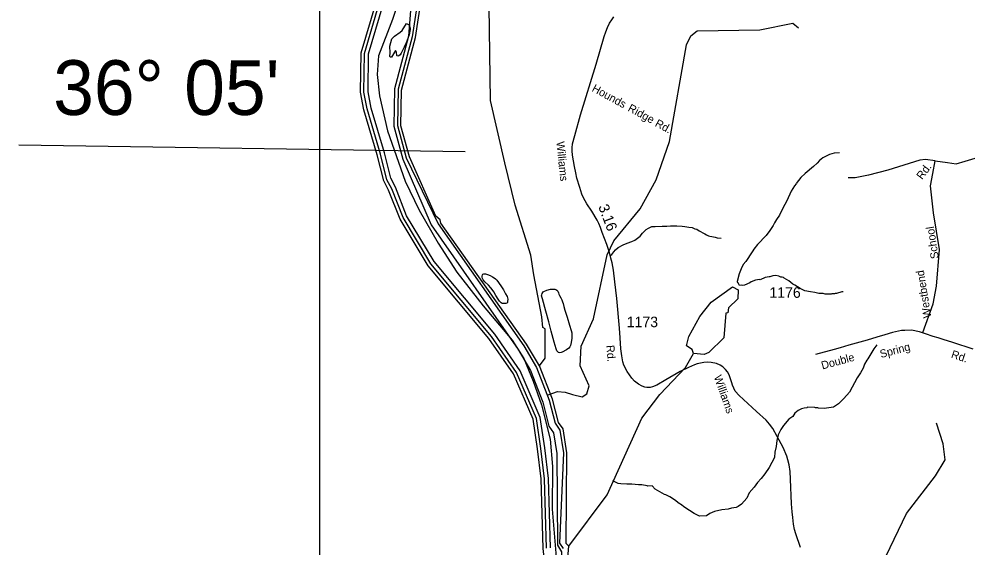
# Model space of a CAD drawing. Extents: x 1547597 to 1699558, y 810033 to 920809.
# Drawn here: x 1547597 to 1558854, y 847304 to 853577 of the extents above; entities that cross this region are included whole.
import ezdxf

# ---------------------------------------------------------------- set-up
doc = ezdxf.new("R2010")
doc.units = 0
for name, color, linetype in [('Exist Boundary Political CountyLine', 7, 'Continuous'), ('Exist Hydrographic Bay Label', 7, 'Continuous'), ('Exist Hydrographic Buffer Line', 7, 'Continuous'), ('Exist Hydrographic Misc Water Feature', 7, 'Continuous'), ('Exist Hydrographic Pond Under 1500 Sq Ft', 7, 'Continuous'), ('Exist Road Non-System Type 51', 7, 'Continuous'), ('Exist Road Non-System Type 51 Label', 7, 'Continuous'), ('Exist Road Secondary Mileage Hundredths English Label', 7, 'Continuous'), ('Exist Road Secondary Type 51 Attributed', 7, 'Continuous'), ('Exist Road Secondary Type 51 Label', 7, 'Continuous'), ('Exist Road Secondary Type 51 Number Label', 7, 'Continuous'), ('Map Preparation Inset Cut Line', 7, 'Continuous'), ('Map Preparation Longitude Latitude Label', 7, 'Continuous'), ('Map Preparation Longitude Latitude Lines', 7, 'Continuous')]:
    doc.layers.add(name, color=color, linetype=linetype)

msp = doc.modelspace()

# ---------------------------------------------------------------- linework, layer by layer
at = {"layer": 'Exist Boundary Political CountyLine'}
msp.add_lwpolyline([(1552117, 853841), (1552031, 853572), (1551864, 853140), (1551850, 852919), (1551877, 852665), (1551974, 852249), (1552182, 851650), (1552349, 851305), (1552576, 850916), (1552794, 850571), (1553107, 850171), (1553452, 849761), (1553590, 849545), (1553703, 849276), (1553800, 848995), (1553903, 848585), (1553932, 848261), (1553927, 847754), (1553984, 847090)], dxfattribs=at)
at = {"layer": 'Exist Hydrographic Bay Label'}
msp.add_line((1553930, 849062), (1553778, 849456), dxfattribs=at)
for points in [[(1553778, 849456), (1553623, 849715), (1552604, 851150), (1552596, 851193), (1552547, 851234), (1552233, 851939), (1552130, 852309), (1552137, 852732), (1552305, 853356), (1552370, 853772), (1552372, 854405), (1552342, 854655), (1552326, 854688), (1552233, 855150), (1552235, 855757), (1552341, 856172), (1552529, 856480), (1552800, 856750), (1552977, 856871), (1553389, 857083), (1553795, 857459), (1554054, 857982), (1554534, 859374), (1554564, 859682)], [(1553754, 848471), (1553701, 848824), (1553468, 849360), (1553174, 849783), (1552454, 850645), (1552121, 851200), (1551985, 851544), (1551928, 851653), (1551850, 851963), (1551691, 852498), (1551653, 852706), (1551660, 853175), (1551836, 853772), (1551900, 854103), (1551931, 854503), (1551914, 855012), (1551837, 855388), (1551807, 855631), (1551822, 856005), (1551952, 856314), (1552164, 856592), (1552216, 856693)], [(1554127, 847315), (1554095, 847348), (1554103, 848425), (1554058, 848708), (1554001, 848785), (1553930, 849062)], [(1554605, 841629), (1554590, 841731), (1554340, 842311), (1554102, 843064), (1553969, 843592), (1553944, 843616), (1553868, 844067), (1553888, 844808), (1553963, 845326), (1554016, 846050), (1553948, 846517), (1553924, 846593), (1553918, 846718), (1553855, 846963), (1553819, 847288), (1553798, 848113), (1553754, 848471)], [(1554212, 845245), (1554235, 846223), (1554108, 847131), (1554127, 847315)]]:
    msp.add_lwpolyline(points, dxfattribs=at)
at = {"layer": 'Exist Hydrographic Buffer Line'}
for points in [[(1553859, 847291), (1553838, 848114), (1553794, 848476), (1553741, 848830), (1553505, 849376), (1553207, 849806), (1552487, 850668), (1552157, 851217), (1552023, 851558), (1551966, 851668), (1551889, 851973), (1551730, 852508), (1551693, 852709), (1551700, 853169), (1551875, 853761)], [(1553907, 847294), (1553886, 848117), (1553841, 848483), (1553787, 848843), (1553547, 849399), (1553245, 849835), (1552526, 850696), (1552200, 851238), (1552066, 851578), (1552011, 851685), (1551935, 851986), (1551777, 852519), (1551741, 852713), (1551748, 853162), (1551921, 853750)], [(1552252, 853775), (1552223, 853373), (1552055, 852749), (1552046, 852304), (1552153, 851913), (1552490, 851130)], [(1552330, 853775), (1552266, 853364), (1552099, 852743), (1552090, 852310), (1552195, 851929), (1552573, 851142)], [(1552490, 851130), (1553522, 849650), (1553670, 849403), (1553816, 849025), (1553889, 848741), (1553944, 848661), (1553983, 848417), (1553992, 847328), (1554040, 847246), (1554044, 847120), (1554115, 846216), (1554112, 846123)], [(1552573, 851142), (1553590, 849693), (1553742, 849438), (1553892, 849050), (1553963, 848775), (1554020, 848692), (1554063, 848422), (1554015, 847349), (1554059, 847287)]]:
    msp.add_lwpolyline(points, dxfattribs=at)
at = {"layer": 'Exist Hydrographic Misc Water Feature'}
for points in [[(1553778, 849456), (1553845, 849547), (1553843, 849898), (1553818, 849914), (1553804, 850040), (1553711, 850539), (1553675, 850770), (1553490, 851366), (1553367, 851870), (1553194, 852609), (1553178, 853726), (1553065, 854453), (1552890, 855031)], [(1552200, 853522), (1552229, 853507), (1552240, 853467), (1552240, 853451), (1552228, 853387), (1552194, 853292), (1552171, 853242), (1552135, 853171), (1552123, 853153), (1552109, 853139), (1552097, 853135), (1552089, 853139), (1552085, 853145), (1552079, 853181), (1552067, 853202), (1552021, 853122), (1552008, 853124), (1552000, 853132), (1552005, 853174), (1552002, 853254), (1552025, 853342), (1552055, 853374), (1552122, 853419), (1552146, 853440), (1552200, 853522)], [(1553881, 849112), (1553991, 849152), (1554082, 849146), (1554169, 849115), (1554282, 849090), (1554339, 849123), (1554366, 849221), (1554261, 849456), (1554273, 849689), (1554420, 850014), (1554582, 850776), (1554660, 850941), (1554974, 851322), (1555163, 851667), (1555321, 852123), (1555522, 853271), (1555574, 853378), (1555650, 853436), (1556392, 853450), (1556785, 853528), (1556854, 853471)], [(1557340, 851986), (1557276, 851983), (1557222, 851969), (1557141, 851928), (1557103, 851897), (1557074, 851865), (1557031, 851825), (1556931, 851743), (1556882, 851696), (1556826, 851624)], [(1556826, 851620), (1556804, 851596), (1556765, 851531), (1556712, 851418), (1556665, 851330), (1556626, 851246), (1556592, 851196), (1556568, 851156), (1556553, 851122), (1556514, 851063), (1556467, 851007), (1556364, 850897), (1556321, 850841), (1556311, 850821), (1556303, 850813), (1556227, 850698), (1556195, 850659), (1556170, 850611), (1556146, 850548), (1556125, 850458)], [(1553158, 850543), (1553192, 850528), (1553221, 850513), (1553239, 850502), (1553255, 850489), (1553271, 850473), (1553291, 850447), (1553326, 850397), (1553350, 850359), (1553375, 850313), (1553392, 850282), (1553399, 850265), (1553401, 850247), (1553399, 850223), (1553396, 850211), (1553388, 850202), (1553377, 850196), (1553352, 850196), (1553333, 850198), (1553321, 850204), (1553302, 850224), (1553285, 850250), (1553260, 850292), (1553235, 850334), (1553214, 850365), (1553201, 850383), (1553173, 850414), (1553128, 850456), (1553109, 850477), (1553099, 850493), (1553096, 850510), (1553097, 850524), (1553101, 850538), (1553106, 850544), (1553118, 850548), (1553135, 850549), (1553158, 850543)], [(1556150, 850412), (1556138, 850444), (1556125, 850458)], [(1556808, 850417), (1556784, 850428), (1556737, 850467), (1556681, 850498), (1556673, 850506), (1556657, 850512), (1556641, 850512), (1556617, 850524), (1556585, 850531), (1556549, 850526), (1556513, 850515), (1556504, 850516), (1556457, 850508), (1556397, 850480), (1556389, 850482), (1556341, 850473), (1556291, 850454), (1556276, 850444), (1556212, 850415), (1556188, 850413), (1556172, 850415), (1556150, 850412)], [(1553917, 849870), (1553888, 849978), (1553852, 850107), (1553811, 850254), (1553802, 850290), (1553803, 850302), (1553809, 850317), (1553820, 850335), (1553827, 850340), (1553863, 850354), (1553906, 850366), (1553922, 850368), (1553961, 850366), (1553973, 850363), (1553985, 850355), (1553995, 850342), (1554004, 850323), (1554008, 850310), (1554014, 850293), (1554029, 850266), (1554042, 850240), (1554051, 850218), (1554058, 850196), (1554065, 850163), (1554078, 850119), (1554105, 850036), (1554134, 849941), (1554152, 849878), (1554160, 849848), (1554161, 849826), (1554160, 849787), (1554153, 849733), (1554146, 849697), (1554138, 849683), (1554125, 849668), (1554099, 849648), (1554047, 849619), (1554034, 849615), (1554017, 849613), (1554003, 849615), (1553993, 849622), (1553983, 849637), (1553975, 849659), (1553952, 849740), (1553917, 849870)], [(1557384, 850336), (1557368, 850334), (1557304, 850315), (1557288, 850315), (1557280, 850311), (1557248, 850312), (1557240, 850308), (1557168, 850309), (1557144, 850317), (1557095, 850318), (1557048, 850330), (1556995, 850335), (1556928, 850348), (1556873, 850374), (1556808, 850417)], [(1557783, 849705), (1557746, 849658), (1557675, 849539), (1557662, 849523), (1557638, 849475), (1557621, 849431), (1557589, 849372), (1557549, 849316), (1557458, 849146), (1557391, 849067), (1557328, 849005), (1557268, 848964), (1557156, 848950), (1557088, 848954), (1557080, 848958), (1557056, 848959), (1557048, 848963), (1556960, 848964), (1556952, 848960), (1556920, 848956), (1556888, 848947), (1556847, 848927), (1556809, 848894), (1556785, 848857)], [(1554127, 847315), (1554579, 847926), (1554994, 848837), (1555206, 849115), (1555512, 849437), (1555606, 849603)], [(1556785, 848857), (1556737, 848822), (1556674, 848749), (1556644, 848700), (1556611, 848636), (1556594, 848571), (1556589, 848499), (1556572, 848431), (1556568, 848368), (1556534, 848309), (1556506, 848248), (1556454, 848174), (1556411, 848118), (1556366, 848070), (1556325, 848015), (1556267, 847948), (1556238, 847884), (1556177, 847814), (1556137, 847787), (1556113, 847776), (1556056, 847766), (1556016, 847755), (1555944, 847748), (1555856, 847725), (1555800, 847702), (1555759, 847674), (1555675, 847671), (1555614, 847703), (1555501, 847775), (1555453, 847812), (1555437, 847820), (1555382, 847865), (1555326, 847902), (1555278, 847924), (1555262, 847928), (1555151, 847990), (1555116, 848030), (1555064, 848027), (1555057, 848033), (1554992, 848044), (1554952, 848044), (1554872, 848053), (1554816, 848052), (1554744, 848055), (1554712, 848059), (1554648, 848091)], [(1556745, 846231), (1557023, 846445), (1557218, 846711), (1557404, 846897), (1557715, 847052), (1557892, 847199), (1558133, 847703), (1558481, 848149), (1558592, 848341), (1558570, 848531), (1558490, 848776)]]:
    msp.add_lwpolyline(points, dxfattribs=at)
at = {"layer": 'Exist Hydrographic Pond Under 1500 Sq Ft'}
msp.add_lwpolyline([(1555606, 849603), (1555590, 849652), (1555524, 849696), (1555551, 849804), (1555679, 850041), (1555816, 850215), (1556069, 850394), (1556135, 850360), (1556133, 850252), (1556023, 850146), (1556014, 850087), (1555989, 850081), (1555967, 849789), (1555789, 849615), (1555731, 849590), (1555606, 849603)], dxfattribs=at)
at = {"layer": 'Exist Road Non-System Type 51'}
for points in [[(1558475, 851891), (1558622, 851872), (1558726, 851858), (1558831, 851887), (1558950, 851925), (1559087, 852001), (1559249, 852100)], [(1558475, 851891), (1558361, 851906), (1558294, 851901), (1557915, 851783), (1557682, 851721), (1557525, 851692), (1557444, 851692)], [(1558327, 849854), (1558451, 850195), (1558489, 850404), (1558527, 850837), (1558456, 851274), (1558418, 851597), (1558446, 851740), (1558475, 851892)], [(1554615, 850767), (1554637, 850778), (1554660, 850810), (1554680, 850836), (1554713, 850861), (1554769, 850896), (1554819, 850914), (1554872, 850935), (1554908, 850950), (1554942, 850974), (1554971, 850997), (1555001, 851031), (1555020, 851054), (1555044, 851076), (1555070, 851094), (1555111, 851111), (1555149, 851112), (1555233, 851117), (1555289, 851116), (1555331, 851120), (1555371, 851119), (1555407, 851118), (1555471, 851115), (1555501, 851111), (1555549, 851104), (1555589, 851100), (1555620, 851085), (1555644, 851079), (1555672, 851062), (1555690, 851052), (1555716, 851036), (1555742, 851023), (1555761, 851013), (1555783, 851002), (1555799, 850998), (1555823, 850992), (1555845, 850990), (1555863, 850985), (1555885, 850979), (1555933, 850972)]]:
    msp.add_lwpolyline(points, dxfattribs=at)
at = {"layer": 'Exist Road Secondary Type 51 Attributed'}
for points in [[(1556876, 847299), (1556821, 847461), (1556806, 847511), (1556793, 847578), (1556785, 847656), (1556776, 847723), (1556770, 847819), (1556757, 848110), (1556752, 848200), (1556741, 848280), (1556727, 848339), (1556714, 848382), (1556671, 848486), (1556600, 848619), (1556547, 848713), (1556508, 848765), (1556467, 848811), (1556354, 848916), (1556146, 849105), (1556102, 849157), (1556083, 849190), (1556070, 849226), (1556061, 849256), (1556047, 849303), (1556028, 849350), (1556008, 849385), (1555985, 849415), (1555954, 849444), (1555922, 849465), (1555878, 849483), (1555817, 849497), (1555771, 849500), (1555729, 849498), (1555650, 849481), (1555618, 849470), (1555545, 849439), (1555449, 849391), (1555276, 849291), (1555169, 849229), (1555120, 849209), (1555090, 849201), (1555053, 849201), (1555027, 849204), (1554995, 849216), (1554954, 849238), (1554907, 849273), (1554875, 849311), (1554820, 849390), (1554780, 849463), (1554765, 849505), (1554753, 849576), (1554743, 849657), (1554735, 849791), (1554726, 849906), (1554697, 850258), (1554673, 850456), (1554655, 850594), (1554641, 850679), (1554626, 850735), (1554607, 850803), (1554577, 850899), (1554523, 851040), (1554500, 851102), (1554483, 851147), (1554461, 851189), (1554397, 851294), (1554338, 851381), (1554300, 851451), (1554281, 851498), (1554255, 851577), (1554222, 851688), (1554210, 851749), (1554192, 851826), (1554169, 851959), (1554164, 852011), (1554164, 852048), (1554169, 852094), (1554195, 852193), (1554263, 852439), (1554449, 853041), (1554547, 853370), (1554565, 853423), (1554585, 853477), (1554610, 853529), (1554637, 853568), (1554660, 853601)], [(1558926, 849655), (1558820, 849689), (1558793, 849698), (1558685, 849735), (1558571, 849768), (1558509, 849788), (1558450, 849807), (1558361, 849837), (1558290, 849860), (1558196, 849880), (1558114, 849878), (1558076, 849875), (1558039, 849868), (1557969, 849852), (1557876, 849825), (1557782, 849797), (1557667, 849763), (1557536, 849727), (1557450, 849701), (1557349, 849671), (1557277, 849652), (1557053, 849591)]]:
    msp.add_lwpolyline(points, dxfattribs=at)
at = {"layer": 'Map Preparation Inset Cut Line'}
msp.add_lwpolyline([(1571208, 866094), (1551165, 866094), (1551165, 836614), (1571208, 836614)], close=True, dxfattribs=at)
at = {"layer": 'Map Preparation Longitude Latitude Lines'}
msp.add_line((1547597, 852084), (1552896, 852002), dxfattribs=at)

# ---------------------------------------------------------------- texts
at = {"layer": 'Exist Road Non-System Type 51 Label'}
for s, rotation, p in [('Hounds', 331.3139, (1554391, 852724)), ('Ridge', 331.3139, (1554818, 852490)), ('Rd.', 331.3139, (1555140, 852309)), ('Rd.', 53.2018, (1558320, 851662)), ('School', 99.0376, (1558519, 850735)), ('Westbend', 99.0376, (1558430, 850033))]:
    msp.add_text(s, height=95, rotation=rotation, dxfattribs=at).set_placement(p)
at = {"layer": 'Exist Road Secondary Mileage Hundredths English Label'}
msp.add_text('3.16', height=125, rotation=290.7941, dxfattribs=at).set_placement((1554473, 851349))
at = {"layer": 'Exist Road Secondary Type 51 Label'}
for s, rotation, p in [('Williams', 275.5784, (1553978, 852118)), ('Rd.', 274.1856, (1554571, 849700)), ('Spring', 14.9062, (1557832, 849549)), ('Double', 15.415, (1557137, 849413)), ('Rd.', 341.6939, (1558657, 849556)), ('Williams', 289.3569, (1555846, 849327))]:
    msp.add_text(s, height=95, rotation=rotation, dxfattribs=at).set_placement(p)
at = {"layer": 'Exist Road Secondary Type 51 Number Label'}
for s, p in [('1176', (1556507, 850265)), ('1173', (1554813, 849916))]:
    msp.add_text(s, height=125, dxfattribs=at).set_placement(p)
at = {"layer": 'Map Preparation Longitude Latitude Label'}
msp.add_text("36° 05'", height=650, dxfattribs=at).set_placement((1548003, 852437))

doc.saveas('drawing.dxf')
